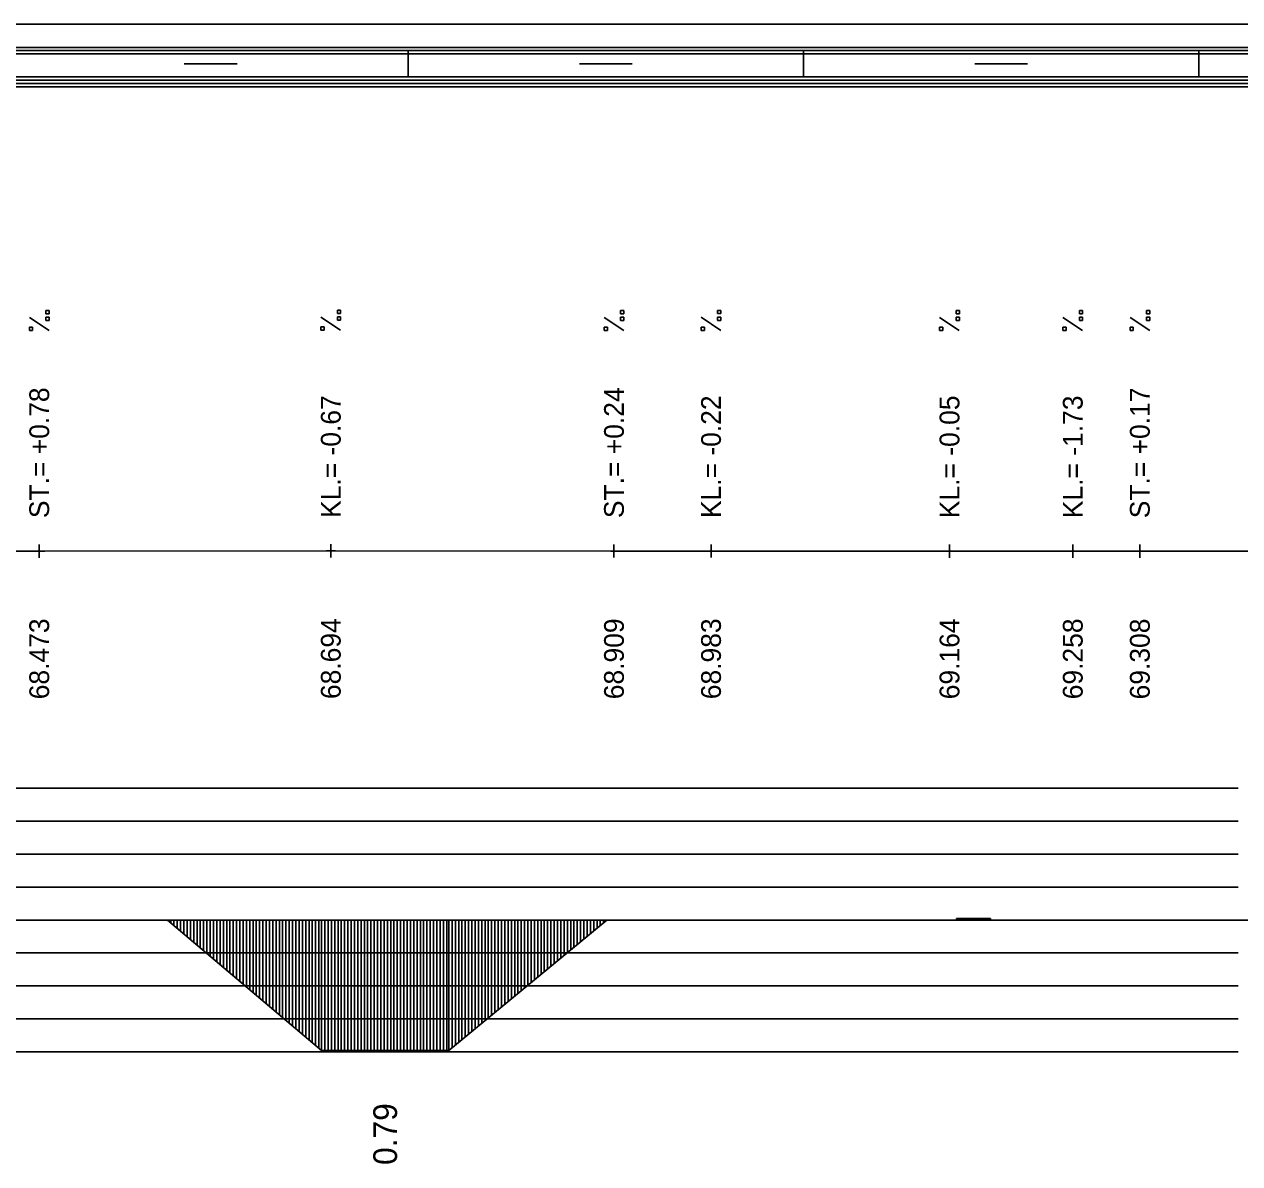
# Model space of a CAD drawing. Extents: x 2 to 10148, y 0 to 380.
# Drawn here: x 7145.9 to 7238.1, y 293.5 to 380 of the extents above; entities that cross this region are included whole.
import ezdxf

# ---------------------------------------------------------------- set-up
doc = ezdxf.new("R2010")
doc.units = 0
for name, color, linetype in [('NIVELETA_CARA', 7, 'Continuous'), ('NIVELETA_TEXT', 7, 'Continuous'), ('RAM', 7, 'Continuous'), ('ZRYCHL_CARA_C', 7, 'Continuous'), ('ZRYCHL_RASTR', 7, 'Continuous'), ('ZRYCHL_TEXT', 7, 'Continuous')]:
    doc.layers.add(name, color=color, linetype=linetype)

msp = doc.modelspace()

# ---------------------------------------------------------------- linework, layer by layer
at = {"layer": 'NIVELETA_CARA'}
for p, q in [((7146.987, 339.509), (7146.987, 340.509)), ((7169.119, 339.526), (7169.119, 340.526)), ((7190.611, 339.512), (7190.611, 340.512)), ((7197.979, 339.513), (7197.979, 340.513)), ((7216.079, 339.509), (7216.079, 340.509)), ((7225.435, 339.509), (7225.435, 340.509)), ((7230.526, 339.5), (7230.526, 340.5)), ((7133.132, 340.022), (7146.552, 340.009)), ((7146.552, 340.009), (7146.987, 340.009)), ((7146.987, 340.009), (7147.422, 340.009)), ((7147.422, 340.009), (7168.755, 340.026)), ((7168.755, 340.026), (7169.119, 340.026)), ((7169.119, 340.026), (7169.483, 340.026)), ((7169.483, 340.026), (7190.381, 340.012)), ((7190.381, 340.012), (7190.611, 340.012)), ((7190.611, 340.012), (7190.841, 340.012)), ((7190.841, 340.012), (7197.863, 340.013)), ((7197.863, 340.013), (7197.979, 340.013)), ((7197.979, 340.013), (7198.095, 340.013)), ((7198.095, 340.013), (7216.037, 340.009)), ((7216.037, 340.009), (7216.079, 340.009)), ((7216.079, 340.009), (7216.121, 340.009)), ((7216.121, 340.009), (7225.017, 340.009)), ((7225.017, 340.009), (7225.435, 340.009)), ((7225.435, 340.009), (7225.854, 340.008)), ((7225.854, 340.008), (7230.05, 340.001)), ((7230.05, 340.001), (7230.526, 340)), ((7230.526, 340), (7231.001, 340)), ((7231.001, 340), (7240.831, 340.002))]:
    msp.add_line(p, q, dxfattribs=at)
at = {"layer": 'NIVELETA_TEXT'}
for p, q in [((7147.735, 358.277), (7147.488, 358.277)), ((7147.488, 358.277), (7147.488, 358.034)), ((7147.488, 358.034), (7147.493, 358.029)), ((7147.488, 358.029), (7147.735, 358.029)), ((7147.735, 358.029), (7147.735, 358.277)), ((7169.867, 358.294), (7169.62, 358.294)), ((7169.62, 358.294), (7169.62, 358.051)), ((7169.62, 358.051), (7169.624, 358.047)), ((7169.62, 358.047), (7169.867, 358.047)), ((7169.867, 358.047), (7169.867, 358.294)), ((7191.359, 358.28), (7191.112, 358.28)), ((7191.112, 358.28), (7191.112, 358.037)), ((7191.112, 358.037), (7191.116, 358.032)), ((7191.112, 358.032), (7191.359, 358.032)), ((7191.359, 358.032), (7191.359, 358.28)), ((7198.727, 358.282), (7198.479, 358.282)), ((7198.479, 358.282), (7198.479, 358.039)), ((7198.479, 358.039), (7198.484, 358.034)), ((7198.479, 358.034), (7198.727, 358.034)), ((7198.727, 358.034), (7198.727, 358.282)), ((7216.826, 358.278), (7216.579, 358.278)), ((7216.579, 358.278), (7216.579, 358.035)), ((7216.579, 358.035), (7216.584, 358.03)), ((7216.579, 358.03), (7216.826, 358.03)), ((7216.826, 358.03), (7216.826, 358.278)), ((7226.183, 358.277), (7225.936, 358.277)), ((7225.936, 358.277), (7225.936, 358.034)), ((7225.936, 358.034), (7225.941, 358.03)), ((7225.936, 358.03), (7226.183, 358.03)), ((7226.183, 358.03), (7226.183, 358.277)), ((7231.273, 358.268), (7231.026, 358.268)), ((7231.026, 358.268), (7231.026, 358.025)), ((7231.026, 358.025), (7231.031, 358.021)), ((7231.026, 358.021), (7231.273, 358.021)), ((7231.273, 358.021), (7231.273, 358.268)), ((7147.734, 356.761), (7146.24, 357.752)), ((7146.488, 357.008), (7146.24, 357.008)), ((7146.24, 357.008), (7146.24, 356.766)), ((7146.488, 356.761), (7146.488, 357.008)), ((7147.735, 357.766), (7147.488, 357.766)), ((7147.488, 357.766), (7147.488, 357.523)), ((7147.488, 357.523), (7147.493, 357.518)), ((7147.488, 357.518), (7147.735, 357.518)), ((7147.735, 357.518), (7147.735, 357.766)), ((7169.866, 356.778), (7168.372, 357.769)), ((7168.619, 357.026), (7168.372, 357.026)), ((7168.372, 357.026), (7168.372, 356.783)), ((7168.619, 356.778), (7168.619, 357.026)), ((7169.867, 357.783), (7169.62, 357.783)), ((7169.62, 357.783), (7169.62, 357.54)), ((7169.62, 357.54), (7169.624, 357.535)), ((7169.62, 357.535), (7169.867, 357.535)), ((7169.867, 357.535), (7169.867, 357.783)), ((7191.358, 356.764), (7189.864, 357.754)), ((7190.111, 357.011), (7189.864, 357.011)), ((7189.864, 357.011), (7189.864, 356.768)), ((7190.111, 356.764), (7190.111, 357.011)), ((7191.359, 357.769), (7191.112, 357.769)), ((7191.112, 357.769), (7191.112, 357.526)), ((7191.112, 357.526), (7191.116, 357.521)), ((7191.112, 357.521), (7191.359, 357.521)), ((7191.359, 357.521), (7191.359, 357.769)), ((7198.726, 356.765), (7197.232, 357.756)), ((7197.479, 357.013), (7197.232, 357.013)), ((7197.232, 357.013), (7197.232, 356.77)), ((7197.479, 356.765), (7197.479, 357.013)), ((7198.727, 357.77), (7198.479, 357.77)), ((7198.479, 357.77), (7198.479, 357.528)), ((7198.479, 357.528), (7198.484, 357.523)), ((7198.479, 357.523), (7198.727, 357.523)), ((7198.727, 357.523), (7198.727, 357.77)), ((7216.825, 356.761), (7215.332, 357.752)), ((7215.579, 357.009), (7215.332, 357.009)), ((7215.332, 357.009), (7215.332, 356.766)), ((7215.579, 356.761), (7215.579, 357.009)), ((7216.826, 357.766), (7216.579, 357.766)), ((7216.579, 357.766), (7216.579, 357.524)), ((7216.579, 357.524), (7216.584, 357.519)), ((7216.579, 357.519), (7216.826, 357.519)), ((7216.826, 357.519), (7216.826, 357.766)), ((7226.182, 356.761), (7224.688, 357.752)), ((7224.936, 357.009), (7224.688, 357.009)), ((7224.688, 357.009), (7224.688, 356.766)), ((7224.936, 356.761), (7224.936, 357.009)), ((7226.183, 357.766), (7225.936, 357.766)), ((7225.936, 357.766), (7225.936, 357.523)), ((7225.936, 357.523), (7225.941, 357.518)), ((7225.936, 357.518), (7226.183, 357.518)), ((7226.183, 357.518), (7226.183, 357.766)), ((7231.272, 356.752), (7229.779, 357.743)), ((7231.273, 357.757), (7231.026, 357.757)), ((7231.026, 357.757), (7231.026, 357.514)), ((7231.026, 357.514), (7231.031, 357.509)), ((7231.026, 357.509), (7231.273, 357.509)), ((7231.273, 357.509), (7231.273, 357.757)), ((7146.24, 356.766), (7146.245, 356.761)), ((7146.24, 356.761), (7146.488, 356.761)), ((7168.372, 356.783), (7168.377, 356.778)), ((7168.372, 356.778), (7168.619, 356.778)), ((7189.864, 356.768), (7189.869, 356.764)), ((7189.864, 356.764), (7190.111, 356.764)), ((7197.232, 356.77), (7197.237, 356.765)), ((7197.232, 356.765), (7197.479, 356.765)), ((7215.332, 356.766), (7215.336, 356.761)), ((7215.332, 356.761), (7215.579, 356.761)), ((7224.688, 356.766), (7224.693, 356.761)), ((7224.688, 356.761), (7224.936, 356.761)), ((7230.026, 357), (7229.779, 357)), ((7229.779, 357), (7229.779, 356.757)), ((7229.779, 356.757), (7229.783, 356.752)), ((7229.779, 356.752), (7230.026, 356.752)), ((7230.026, 356.752), (7230.026, 357))]:
    msp.add_line(p, q, dxfattribs=at)
at = {"layer": 'RAM'}
for p, q in [((8072.176, 380), (6872.96, 380)), ((8072.176, 378.25), (6872.96, 378.25)), ((8072.176, 378), (6872.96, 378)), ((8072.176, 377.75), (6872.96, 377.75)), ((7175, 376), (7175, 378)), ((7205, 376), (7205, 378)), ((7235, 376), (7235, 378)), ((7158, 377), (7162, 377)), ((7188, 377), (7192, 377)), ((7218, 377), (7222, 377)), ((8072.176, 376), (6872.96, 376)), ((8072.176, 375.75), (6872.96, 375.75)), ((8072.176, 375.5), (6872.96, 375.5)), ((8072.176, 375.25), (6872.96, 375.25))]:
    msp.add_line(p, q, dxfattribs=at)
at = {"layer": 'ZRYCHL_CARA_C'}
for p, q in [((6872.96, 312), (8072.184, 312)), ((7156.715, 312), (7168.415, 302.108)), ((7156.965, 312), (7156.965, 311.789)), ((7157.215, 312), (7157.215, 311.577)), ((7157.465, 312), (7157.465, 311.366)), ((7157.715, 312), (7157.715, 311.155)), ((7157.965, 312), (7157.965, 310.943)), ((7158.215, 312), (7158.215, 310.732)), ((7158.465, 312), (7158.465, 310.52)), ((7158.715, 312), (7158.715, 310.309)), ((7158.965, 312), (7158.965, 310.098)), ((7159.215, 312), (7159.215, 309.886)), ((7159.465, 312), (7159.465, 309.675)), ((7159.715, 312), (7159.715, 309.464)), ((7159.965, 312), (7159.965, 309.252)), ((7160.215, 312), (7160.215, 309.041)), ((7160.465, 312), (7160.465, 308.83)), ((7160.715, 312), (7160.715, 308.618)), ((7160.965, 312), (7160.965, 308.407)), ((7161.215, 312), (7161.215, 308.195)), ((7161.465, 312), (7161.465, 307.984)), ((7161.715, 312), (7161.715, 307.773)), ((7161.965, 312), (7161.965, 307.561)), ((7162.215, 312), (7162.215, 307.35)), ((7162.465, 312), (7162.465, 307.139)), ((7162.715, 312), (7162.715, 306.927)), ((7162.965, 312), (7162.965, 306.716)), ((7163.215, 312), (7163.215, 306.504)), ((7163.465, 312), (7163.465, 306.293)), ((7163.715, 312), (7163.715, 306.082)), ((7163.965, 312), (7163.965, 305.87)), ((7164.215, 312), (7164.215, 305.659)), ((7164.465, 312), (7164.465, 305.448)), ((7164.715, 312), (7164.715, 305.236)), ((7164.965, 312), (7164.965, 305.025)), ((7165.215, 312), (7165.215, 304.814)), ((7165.465, 312), (7165.465, 304.602)), ((7165.715, 312), (7165.715, 304.391)), ((7165.965, 312), (7165.965, 304.179)), ((7166.215, 312), (7166.215, 303.968)), ((7166.465, 312), (7166.465, 303.757)), ((7166.715, 312), (7166.715, 303.545)), ((7166.965, 312), (7166.965, 303.334)), ((7167.215, 312), (7167.215, 303.123)), ((7167.465, 312), (7167.465, 302.911)), ((7167.715, 312), (7167.715, 302.7)), ((7167.965, 312), (7167.965, 302.489)), ((7168.215, 312), (7168.215, 302.277)), ((7168.415, 312), (7168.415, 302.108)), ((7168.665, 312), (7168.665, 302.108)), ((7168.915, 312), (7168.915, 302.108)), ((7169.165, 312), (7169.165, 302.108)), ((7169.415, 312), (7169.415, 302.108)), ((7169.665, 312), (7169.665, 302.108)), ((7169.915, 312), (7169.915, 302.108)), ((7170.165, 312), (7170.165, 302.108)), ((7170.415, 312), (7170.415, 302.108)), ((7170.665, 312), (7170.665, 302.108)), ((7170.915, 312), (7170.915, 302.108)), ((7171.165, 312), (7171.165, 302.108)), ((7171.415, 312), (7171.415, 302.108)), ((7171.665, 312), (7171.665, 302.108)), ((7171.915, 312), (7171.915, 302.108)), ((7172.165, 312), (7172.165, 302.108)), ((7172.415, 312), (7172.415, 302.108)), ((7172.665, 312), (7172.665, 302.108)), ((7172.915, 312), (7172.915, 302.108)), ((7173.165, 312), (7173.165, 302.108)), ((7173.415, 312), (7173.415, 302.108)), ((7173.665, 312), (7173.665, 302.108)), ((7173.915, 312), (7173.915, 302.108)), ((7174.165, 312), (7174.165, 302.108)), ((7174.415, 312), (7174.415, 302.108)), ((7174.665, 312), (7174.665, 302.108)), ((7174.915, 312), (7174.915, 302.108)), ((7175.165, 312), (7175.165, 302.108)), ((7175.415, 312), (7175.415, 302.108)), ((7175.665, 312), (7175.665, 302.108)), ((7175.915, 312), (7175.915, 302.108)), ((7176.165, 312), (7176.165, 302.108)), ((7176.415, 312), (7176.415, 302.108)), ((7176.665, 312), (7176.665, 302.108)), ((7176.915, 312), (7176.915, 302.108)), ((7177.165, 312), (7177.165, 302.108)), ((7177.415, 312), (7177.415, 302.108)), ((7177.665, 312), (7177.665, 302.108)), ((7177.915, 312), (7177.915, 302.108)), ((7178.075, 312), (7178.075, 302.108)), ((7178.075, 302.108), (7190.075, 312)), ((7178.325, 312), (7178.325, 302.314)), ((7178.575, 312), (7178.575, 302.52)), ((7178.825, 312), (7178.825, 302.726)), ((7179.075, 312), (7179.075, 302.932)), ((7179.325, 312), (7179.325, 303.139)), ((7179.575, 312), (7179.575, 303.345)), ((7179.825, 312), (7179.825, 303.551)), ((7180.075, 312), (7180.075, 303.757)), ((7180.325, 312), (7180.325, 303.963)), ((7180.575, 312), (7180.575, 304.169)), ((7180.825, 312), (7180.825, 304.375)), ((7181.075, 312), (7181.075, 304.581)), ((7181.325, 312), (7181.325, 304.787)), ((7181.575, 312), (7181.575, 304.993)), ((7181.825, 312), (7181.825, 305.199)), ((7182.075, 312), (7182.075, 305.405)), ((7182.325, 312), (7182.325, 305.611)), ((7182.575, 312), (7182.575, 305.818)), ((7182.825, 312), (7182.825, 306.024)), ((7183.075, 312), (7183.075, 306.23)), ((7183.325, 312), (7183.325, 306.436)), ((7183.575, 312), (7183.575, 306.642)), ((7183.825, 312), (7183.825, 306.848)), ((7184.075, 312), (7184.075, 307.054)), ((7184.325, 312), (7184.325, 307.26)), ((7184.575, 312), (7184.575, 307.466)), ((7184.825, 312), (7184.825, 307.672)), ((7185.075, 312), (7185.075, 307.878)), ((7185.325, 312), (7185.325, 308.084)), ((7185.575, 312), (7185.575, 308.291)), ((7185.825, 312), (7185.825, 308.497)), ((7186.075, 312), (7186.075, 308.703)), ((7186.325, 312), (7186.325, 308.909)), ((7186.575, 312), (7186.575, 309.115)), ((7186.825, 312), (7186.825, 309.321)), ((7187.075, 312), (7187.075, 309.527)), ((7187.325, 312), (7187.325, 309.733)), ((7187.575, 312), (7187.575, 309.939)), ((7187.825, 312), (7187.825, 310.145)), ((7188.075, 312), (7188.075, 310.351)), ((7188.325, 312), (7188.325, 310.557)), ((7188.575, 312), (7188.575, 310.764)), ((7188.825, 312), (7188.825, 310.97)), ((7189.075, 312), (7189.075, 311.176)), ((7189.325, 312), (7189.325, 311.382)), ((7189.575, 312), (7189.575, 311.588)), ((7189.825, 312), (7189.825, 311.794)), ((7216.612, 312), (7216.612, 312.111)), ((7216.612, 312), (7216.612, 312.111)), ((7216.612, 312.111), (7219.189, 312.111)), ((7216.862, 312), (7216.862, 312.111)), ((7217.112, 312), (7217.112, 312.111)), ((7217.362, 312), (7217.362, 312.111)), ((7217.612, 312), (7217.612, 312.111)), ((7217.862, 312), (7217.862, 312.111)), ((7218.112, 312), (7218.112, 312.111)), ((7218.362, 312), (7218.362, 312.111)), ((7218.612, 312), (7218.612, 312.111)), ((7218.862, 312), (7218.862, 312.111)), ((7219.112, 312), (7219.112, 312.111)), ((7219.189, 312.111), (7219.189, 312)), ((7168.415, 302.108), (7178.075, 302.108))]:
    msp.add_line(p, q, dxfattribs=at)
at = {"layer": 'ZRYCHL_RASTR'}
for p, q in [((7042, 322), (7238, 322)), ((7042, 319.5), (7238, 319.5)), ((7042, 317), (7238, 317)), ((7042, 314.5), (7238, 314.5)), ((7042, 309.5), (7238, 309.5)), ((7042, 307), (7238, 307)), ((7042, 304.5), (7238, 304.5)), ((7042, 302), (7238, 302))]:
    msp.add_line(p, q, dxfattribs=at)

# ---------------------------------------------------------------- texts
at = {"layer": 'NIVELETA_TEXT'}
for s, p in [('ST.= +0.78', (7147.738, 342.509)), ('KL.= -0.67', (7169.869, 342.526)), ('ST.= +0.24', (7191.361, 342.512)), ('KL.= -0.22', (7198.729, 342.513)), ('KL.= -0.05', (7216.829, 342.509)), ('KL.= -1.73', (7226.186, 342.509)), ('ST.= +0.17', (7231.276, 342.5)), ('68.473', (7147.738, 328.759)), ('68.694', (7169.869, 328.776)), ('68.909', (7191.361, 328.762)), ('68.983', (7198.729, 328.763)), ('69.164', (7216.829, 328.759)), ('69.258', (7226.186, 328.759)), ('69.308', (7231.276, 328.75))]:
    msp.add_text(s, height=1.5, rotation=90, dxfattribs=at).set_placement(p)
at = {"layer": 'ZRYCHL_TEXT'}
msp.add_text('0.79', height=1.8, rotation=90, dxfattribs=at).set_placement((7174.145, 293.408))

doc.saveas('drawing.dxf')
